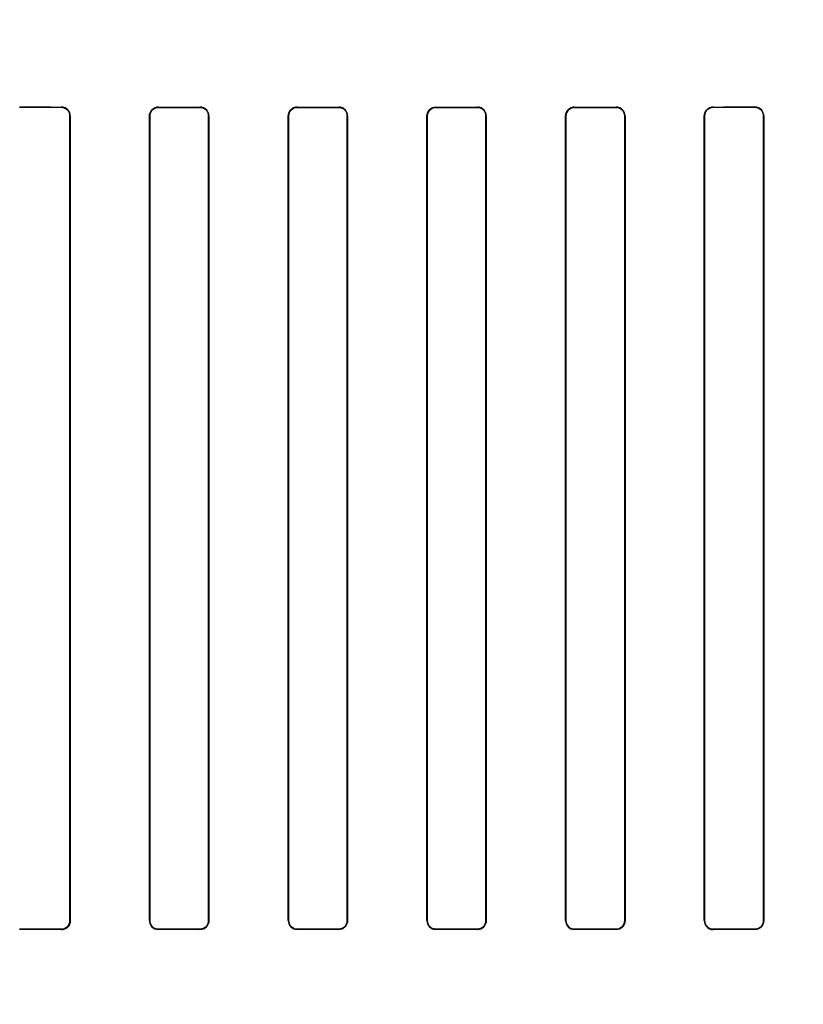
# Model space of a CAD drawing. Header units: millimetres. Extents: x 0 to 297, y 0 to 210.
# Tile 336 of 455: x 240.332 to 240.53, y 157.774 to 158.022. Entities that reach past the tile are written whole.
import ezdxf

# ---------------------------------------------------------------- set-up
doc = ezdxf.new("R2010")
doc.units = ezdxf.units.MM
doc.header["$LTSCALE"] = 16.335
doc.layers.get('0').update_dxf_attribs({"linetype": 'CONTINUOUS'})
for name, color, linetype in [('AXES_REF', 7, 'CONTINUOUS'), ('INTFCLR_1', 7, 'CONTINUOUS'), ('INTFCLR_72935', 7, 'CONTINUOUS')]:
    doc.layers.add(name, color=color, linetype=linetype)

msp = doc.modelspace()

# ---------------------------------------------------------------- linework, layer by layer
at = {"color": 7, "linetype": 'Continuous'}
for radius in [6.78708, 6.7865, 6.74304]:
    msp.add_circle((241.48891, 154.71148), radius, dxfattribs=at)
for radius, start, end in [(6.72, 278.277129, 261.722871), (6.874, 113.082594, 269.618979)]:
    msp.add_arc((241.48891, 154.71148), radius, start, end, dxfattribs=at)
at = {"layer": 'AXES_REF', "color": 9, "linetype": 'Continuous'}
msp.add_circle((241.48891, 154.71148), 4.15, dxfattribs=at)
at = {"layer": 'AXES_REF', "color": 7, "linetype": 'Continuous'}
msp.add_arc((241.48891, 154.71148), 6.874, 113.082685, 66.917315, dxfattribs=at)
at = {"layer": 'AXES_REF', "color": 9, "linetype": 'Continuous'}
msp.add_arc((241.48891, 154.71148), 6.19116, 94.411812, 85.588188, dxfattribs=at)
at = {"layer": 'INTFCLR_1', "color": 9, "linetype": 'Continuous'}
for p, q in [((240.34246, 158.00023), (240.34246, 158.00015)), ((240.36696, 158.00014), (240.36696, 158.00021)), ((240.37746, 158.0002), (240.37746, 158.00013)), ((240.40196, 158.00012), (240.40196, 158.0002)), ((240.41246, 158.00019), (240.41246, 158.00012)), ((240.43696, 158.00012), (240.43696, 158.00019)), ((240.44746, 158.0002), (240.44746, 158.00012)), ((240.47196, 158.00013), (240.47196, 158.0002)), ((240.48246, 158.00021), (240.48246, 158.00014)), ((240.50696, 158.00015), (240.50696, 158.00023)), ((240.51746, 158.00024), (240.51746, 158.00016)), ((240.34465, 157.99797), (240.34472, 157.99797)), ((240.36472, 157.99797), (240.3648, 157.99797)), ((240.37963, 157.99797), (240.3797, 157.99797)), ((240.39974, 157.99797), (240.39981, 157.99797)), ((240.41462, 157.99797), (240.41469, 157.99797)), ((240.43474, 157.99797), (240.43481, 157.99797)), ((240.44962, 157.99797), (240.44969, 157.99797)), ((240.46973, 157.99797), (240.4698, 157.99797)), ((240.48463, 157.99797), (240.48471, 157.99797)), ((240.50471, 157.99797), (240.50478, 157.99797)), ((240.51966, 157.99797), (240.51973, 157.99797)), ((240.34472, 157.79497), (240.34465, 157.79497)), ((240.3648, 157.79497), (240.36472, 157.79497)), ((240.3797, 157.79497), (240.37963, 157.79497)), ((240.39981, 157.79497), (240.39974, 157.79497)), ((240.41469, 157.79497), (240.41462, 157.79497)), ((240.43481, 157.79497), (240.43474, 157.79497)), ((240.44969, 157.79497), (240.44962, 157.79497)), ((240.4698, 157.79497), (240.46973, 157.79497)), ((240.48471, 157.79497), (240.48463, 157.79497)), ((240.50478, 157.79497), (240.50471, 157.79497)), ((240.51973, 157.79497), (240.51966, 157.79497)), ((240.34246, 157.79279), (240.34246, 157.79271)), ((240.36696, 157.79273), (240.36696, 157.7928)), ((240.37746, 157.79281), (240.37746, 157.79273)), ((240.40196, 157.79274), (240.40196, 157.79281)), ((240.41246, 157.79282), (240.41246, 157.79274)), ((240.43696, 157.79274), (240.43696, 157.79282)), ((240.44746, 157.79281), (240.44746, 157.79274)), ((240.47196, 157.79273), (240.47196, 157.79281)), ((240.48246, 157.7928), (240.48246, 157.79273)), ((240.50696, 157.79271), (240.50696, 157.79279)), ((240.51746, 157.79278), (240.51746, 157.7927))]:
    msp.add_line(p, q, dxfattribs=at)
at = {"layer": 'INTFCLR_1', "color": 6, "linetype": 'Continuous'}
for p, q in [((240.34465, 157.79497), (240.34465, 157.99797)), ((240.34472, 157.79497), (240.34472, 157.99797)), ((240.36472, 157.99797), (240.36472, 157.79497)), ((240.3648, 157.99797), (240.3648, 157.79497)), ((240.37963, 157.79497), (240.37963, 157.99797)), ((240.3797, 157.79497), (240.3797, 157.99797)), ((240.39974, 157.99797), (240.39974, 157.79497)), ((240.39981, 157.99797), (240.39981, 157.79497)), ((240.41462, 157.79497), (240.41462, 157.99797)), ((240.41469, 157.79497), (240.41469, 157.99797)), ((240.43474, 157.99797), (240.43474, 157.79497)), ((240.43481, 157.99797), (240.43481, 157.79497)), ((240.44962, 157.79497), (240.44962, 157.99797)), ((240.44969, 157.79497), (240.44969, 157.99797)), ((240.46973, 157.99797), (240.46973, 157.79497)), ((240.4698, 157.99797), (240.4698, 157.79497)), ((240.48463, 157.79497), (240.48463, 157.99797)), ((240.48471, 157.79497), (240.48471, 157.99797)), ((240.50471, 157.99797), (240.50471, 157.79497)), ((240.50478, 157.99797), (240.50478, 157.79497)), ((240.51966, 157.79497), (240.51966, 157.99797)), ((240.51973, 157.79497), (240.51973, 157.99797))]:
    msp.add_line(p, q, dxfattribs=at)
for centre, major_axis, start_param, end_param in [((240.42471, 158.00147), (0.36509, 0), -1.827661, -1.798036), ((240.42471, 158.00147), (0.38609, 0), -1.8134, -1.785477), ((240.42471, 158.00147), (0.36509, 0), -1.729645, -1.700582), ((240.42471, 158.00147), (0.38609, 0), -1.720938, -1.693486), ((240.42471, 158.00147), (0.36509, 0), -1.633151, -1.604356), ((240.42471, 158.00147), (0.38609, 0), -1.629755, -1.60253), ((240.42471, 158.00147), (0.36509, 0), -1.537236, -1.508442), ((240.42471, 158.00147), (0.38609, 0), -1.539062, -1.511838), ((240.42471, 158.00147), (0.36509, 0), -1.441011, -1.411947), ((240.42471, 158.00147), (0.38609, 0), -1.448107, -1.420655), ((240.42471, 158.00147), (0.36509, 0), -1.343557, -1.313932), ((240.42471, 158.00147), (0.38609, 0), -1.356116, -1.328192), ((240.42471, 157.79147), (0.38609, 0), 1.785477, 1.8134), ((240.42471, 157.79147), (0.36509, 0), 1.798036, 1.827661), ((240.42471, 157.79147), (0.38609, 0), 1.693486, 1.720938), ((240.42471, 157.79147), (0.36509, 0), 1.700582, 1.729645), ((240.42471, 157.79147), (0.38609, 0), 1.60253, 1.629755), ((240.42471, 157.79147), (0.36509, 0), 1.604356, 1.633151), ((240.42471, 157.79147), (0.38609, 0), 1.511838, 1.539062), ((240.42471, 157.79147), (0.36509, 0), 1.508442, 1.537236), ((240.42471, 157.79147), (0.38609, 0), 1.420655, 1.448107), ((240.42471, 157.79147), (0.36509, 0), 1.411947, 1.441011), ((240.42471, 157.79147), (0.38609, 0), 1.328192, 1.356116), ((240.42471, 157.79147), (0.36509, 0), 1.313932, 1.343557)]:
    msp.add_ellipse(centre, major_axis=major_axis, ratio=0.003491, start_param=start_param, end_param=end_param, dxfattribs=at)
for points, knots in [([(240.34472, 157.99797), (240.34472, 157.99854), (240.34424, 157.99974), (240.34304, 158.00023), (240.34246, 158.00023)], [0, 0, 0, 0, 0.496564, 1, 1, 1, 1]), ([(240.34465, 157.99797), (240.34465, 157.99847), (240.34424, 157.99962), (240.34308, 158.00015), (240.34246, 158.00015)], [0, 0, 0, 0, 0.450447, 1, 1, 1, 1]), ([(240.36472, 157.99797), (240.36472, 157.99849), (240.36514, 157.99967), (240.36634, 158.00021), (240.36696, 158.00021)], [0, 0, 0, 0, 0.453611, 1, 1, 1, 1]), ([(240.36696, 158.00014), (240.36641, 158.00014), (240.36526, 157.99967), (240.3648, 157.99852), (240.3648, 157.99797)], [0, 0, 0, 0, 0.502969, 1, 1, 1, 1]), ([(240.3797, 157.99797), (240.3797, 157.99854), (240.37922, 157.99973), (240.37804, 158.0002), (240.37746, 158.0002)], [0, 0, 0, 0, 0.499537, 1, 1, 1, 1]), ([(240.37963, 157.99797), (240.37963, 157.99847), (240.37922, 157.99961), (240.37806, 158.00013), (240.37746, 158.00013)], [0, 0, 0, 0, 0.455659, 1, 1, 1, 1]), ([(240.39974, 157.99797), (240.39974, 157.99849), (240.40016, 157.99967), (240.40135, 158.0002), (240.40196, 158.0002)], [0, 0, 0, 0, 0.459316, 1, 1, 1, 1]), ([(240.40196, 158.00012), (240.40141, 158.00012), (240.40027, 157.99966), (240.39981, 157.99852), (240.39981, 157.99797)], [0, 0, 0, 0, 0.501233, 1, 1, 1, 1]), ([(240.41469, 157.99797), (240.41469, 157.99854), (240.41421, 157.99972), (240.41303, 158.00019), (240.41246, 158.00019)], [0, 0, 0, 0, 0.500819, 1, 1, 1, 1]), ([(240.41462, 157.99797), (240.41462, 157.99847), (240.41422, 157.9996), (240.41306, 158.00012), (240.41246, 158.00012)], [0, 0, 0, 0, 0.453813, 1, 1, 1, 1]), ([(240.43474, 157.99797), (240.43474, 157.99848), (240.43515, 157.99966), (240.43634, 158.00019), (240.43696, 158.00019)], [0, 0, 0, 0, 0.453711, 1, 1, 1, 1]), ([(240.43696, 158.00012), (240.43641, 158.00012), (240.43527, 157.99966), (240.43481, 157.99852), (240.43481, 157.99797)], [0, 0, 0, 0, 0.500961, 1, 1, 1, 1]), ([(240.44969, 157.99797), (240.44969, 157.99854), (240.44922, 157.99972), (240.44803, 158.0002), (240.44746, 158.0002)], [0, 0, 0, 0, 0.50048, 1, 1, 1, 1]), ([(240.44962, 157.99797), (240.44962, 157.99847), (240.44921, 157.99961), (240.44806, 158.00012), (240.44746, 158.00012)], [0, 0, 0, 0, 0.459192, 1, 1, 1, 1]), ([(240.46973, 157.99797), (240.46973, 157.99849), (240.47015, 157.99967), (240.47134, 158.0002), (240.47196, 158.0002)], [0, 0, 0, 0, 0.455466, 1, 1, 1, 1]), ([(240.47196, 158.00013), (240.47141, 158.00013), (240.47026, 157.99967), (240.4698, 157.99852), (240.4698, 157.99797)], [0, 0, 0, 0, 0.502137, 1, 1, 1, 1]), ([(240.48471, 157.99797), (240.48471, 157.99854), (240.48423, 157.99973), (240.48304, 158.00021), (240.48246, 158.00021)], [0, 0, 0, 0, 0.498499, 1, 1, 1, 1]), ([(240.48463, 157.99797), (240.48463, 157.99847), (240.48423, 157.99961), (240.48307, 158.00014), (240.48246, 158.00014)], [0, 0, 0, 0, 0.453787, 1, 1, 1, 1]), ([(240.50471, 157.99797), (240.50471, 157.99849), (240.50512, 157.99968), (240.50633, 158.00023), (240.50696, 158.00023)], [0, 0, 0, 0, 0.449916, 1, 1, 1, 1]), ([(240.50696, 158.00015), (240.5064, 158.00015), (240.50524, 157.99968), (240.50478, 157.99852), (240.50478, 157.99797)], [0, 0, 0, 0, 0.504818, 1, 1, 1, 1]), ([(240.51973, 157.99797), (240.51973, 157.99848), (240.51933, 157.99967), (240.51811, 158.00024), (240.51746, 158.00024)], [0, 0, 0, 0, 0.442115, 1, 1, 1, 1]), ([(240.51966, 157.99797), (240.51966, 157.99847), (240.51926, 157.99963), (240.51808, 158.00016), (240.51746, 158.00016)], [0, 0, 0, 0, 0.449607, 1, 1, 1, 1]), ([(240.34246, 157.79279), (240.34303, 157.79279), (240.34419, 157.79326), (240.34465, 157.79442), (240.34465, 157.79497)], [0, 0, 0, 0, 0.504818, 1, 1, 1, 1]), ([(240.34472, 157.79497), (240.34472, 157.79445), (240.34431, 157.79326), (240.3431, 157.79271), (240.34246, 157.79271)], [0, 0, 0, 0, 0.449916, 1, 1, 1, 1]), ([(240.36472, 157.79497), (240.36472, 157.7944), (240.3652, 157.79321), (240.36639, 157.79273), (240.36696, 157.79273)], [0, 0, 0, 0, 0.498499, 1, 1, 1, 1]), ([(240.3648, 157.79497), (240.3648, 157.79447), (240.3652, 157.79332), (240.36636, 157.7928), (240.36696, 157.7928)], [0, 0, 0, 0, 0.453787, 1, 1, 1, 1]), ([(240.37746, 157.79281), (240.37802, 157.79281), (240.37917, 157.79327), (240.37963, 157.79442), (240.37963, 157.79497)], [0, 0, 0, 0, 0.502137, 1, 1, 1, 1]), ([(240.3797, 157.79497), (240.3797, 157.79445), (240.37928, 157.79327), (240.37809, 157.79273), (240.37746, 157.79273)], [0, 0, 0, 0, 0.455466, 1, 1, 1, 1]), ([(240.39974, 157.79497), (240.39974, 157.7944), (240.40021, 157.79321), (240.4014, 157.79274), (240.40196, 157.79274)], [0, 0, 0, 0, 0.50048, 1, 1, 1, 1]), ([(240.39981, 157.79497), (240.39981, 157.79446), (240.40022, 157.79333), (240.40137, 157.79281), (240.40196, 157.79281)], [0, 0, 0, 0, 0.459192, 1, 1, 1, 1]), ([(240.41246, 157.79282), (240.41302, 157.79282), (240.41416, 157.79328), (240.41462, 157.79442), (240.41462, 157.79497)], [0, 0, 0, 0, 0.500961, 1, 1, 1, 1]), ([(240.41469, 157.79497), (240.41469, 157.79445), (240.41428, 157.79328), (240.41308, 157.79274), (240.41246, 157.79274)], [0, 0, 0, 0, 0.453711, 1, 1, 1, 1]), ([(240.43474, 157.79497), (240.43474, 157.7944), (240.43521, 157.79322), (240.4364, 157.79274), (240.43696, 157.79274)], [0, 0, 0, 0, 0.500819, 1, 1, 1, 1]), ([(240.43481, 157.79497), (240.43481, 157.79447), (240.43521, 157.79334), (240.43637, 157.79282), (240.43696, 157.79282)], [0, 0, 0, 0, 0.453813, 1, 1, 1, 1]), ([(240.44746, 157.79281), (240.44802, 157.79281), (240.44916, 157.79327), (240.44962, 157.79442), (240.44962, 157.79497)], [0, 0, 0, 0, 0.501233, 1, 1, 1, 1]), ([(240.44969, 157.79497), (240.44969, 157.79445), (240.44927, 157.79327), (240.44808, 157.79274), (240.44746, 157.79274)], [0, 0, 0, 0, 0.459316, 1, 1, 1, 1]), ([(240.46973, 157.79497), (240.46973, 157.7944), (240.47021, 157.79321), (240.47139, 157.79273), (240.47196, 157.79273)], [0, 0, 0, 0, 0.499538, 1, 1, 1, 1]), ([(240.4698, 157.79497), (240.4698, 157.79447), (240.47021, 157.79333), (240.47136, 157.79281), (240.47196, 157.79281)], [0, 0, 0, 0, 0.455659, 1, 1, 1, 1]), ([(240.48246, 157.7928), (240.48302, 157.7928), (240.48417, 157.79327), (240.48463, 157.79442), (240.48463, 157.79497)], [0, 0, 0, 0, 0.502967, 1, 1, 1, 1]), ([(240.48471, 157.79497), (240.48471, 157.79445), (240.48429, 157.79327), (240.48309, 157.79273), (240.48246, 157.79273)], [0, 0, 0, 0, 0.453611, 1, 1, 1, 1]), ([(240.50471, 157.79497), (240.50471, 157.7944), (240.50518, 157.7932), (240.50638, 157.79271), (240.50696, 157.79271)], [0, 0, 0, 0, 0.496564, 1, 1, 1, 1]), ([(240.50478, 157.79497), (240.50478, 157.79447), (240.50519, 157.79332), (240.50635, 157.79279), (240.50696, 157.79279)], [0, 0, 0, 0, 0.450447, 1, 1, 1, 1]), ([(240.51746, 157.79278), (240.51803, 157.79278), (240.5192, 157.79325), (240.51966, 157.79442), (240.51966, 157.79497)], [0, 0, 0, 0, 0.506252, 1, 1, 1, 1]), ([(240.51973, 157.79497), (240.51973, 157.79445), (240.51932, 157.79325), (240.5181, 157.7927), (240.51746, 157.7927)], [0, 0, 0, 0, 0.448932, 1, 1, 1, 1])]:
    msp.add_open_spline(points, degree=3, knots=knots, dxfattribs=at)
at = {"layer": 'INTFCLR_72935', "color": 9, "linetype": 'Continuous'}
for p, q in [((240.34246, 158.00015), (240.34246, 158.00023)), ((240.36696, 158.00021), (240.36696, 158.00014)), ((240.37746, 158.00013), (240.37746, 158.0002)), ((240.40196, 158.0002), (240.40196, 158.00012)), ((240.41246, 158.00012), (240.41246, 158.00019)), ((240.43696, 158.00019), (240.43696, 158.00012)), ((240.44746, 158.00012), (240.44746, 158.0002)), ((240.47196, 158.0002), (240.47196, 158.00013)), ((240.48246, 158.00014), (240.48246, 158.00021)), ((240.50696, 158.00023), (240.50696, 158.00015)), ((240.51746, 158.00016), (240.51746, 158.00024)), ((240.34472, 157.99797), (240.34465, 157.99797)), ((240.3648, 157.99797), (240.36472, 157.99797)), ((240.3797, 157.99797), (240.37963, 157.99797)), ((240.39981, 157.99797), (240.39974, 157.99797)), ((240.41469, 157.99797), (240.41462, 157.99797)), ((240.43481, 157.99797), (240.43474, 157.99797)), ((240.44969, 157.99797), (240.44962, 157.99797)), ((240.4698, 157.99797), (240.46973, 157.99797)), ((240.48471, 157.99797), (240.48463, 157.99797)), ((240.50478, 157.99797), (240.50471, 157.99797)), ((240.51973, 157.99797), (240.51966, 157.99797)), ((240.34465, 157.79497), (240.34472, 157.79497)), ((240.36472, 157.79497), (240.3648, 157.79497)), ((240.37963, 157.79497), (240.3797, 157.79497)), ((240.39974, 157.79497), (240.39981, 157.79497)), ((240.41462, 157.79497), (240.41469, 157.79497)), ((240.43474, 157.79497), (240.43481, 157.79497)), ((240.44962, 157.79497), (240.44969, 157.79497)), ((240.46973, 157.79497), (240.4698, 157.79497)), ((240.48463, 157.79497), (240.48471, 157.79497)), ((240.50471, 157.79497), (240.50478, 157.79497)), ((240.51966, 157.79497), (240.51973, 157.79497)), ((240.34246, 157.79271), (240.34246, 157.79279)), ((240.36696, 157.7928), (240.36696, 157.79273)), ((240.37746, 157.79273), (240.37746, 157.79281)), ((240.40196, 157.79281), (240.40196, 157.79274)), ((240.41246, 157.79274), (240.41246, 157.79282)), ((240.43696, 157.79282), (240.43696, 157.79274)), ((240.44746, 157.79274), (240.44746, 157.79281)), ((240.47196, 157.79281), (240.47196, 157.79273)), ((240.48246, 157.79273), (240.48246, 157.7928)), ((240.50696, 157.79279), (240.50696, 157.79271)), ((240.51746, 157.7927), (240.51746, 157.79278))]:
    msp.add_line(p, q, dxfattribs=at)
at = {"layer": 'INTFCLR_72935', "color": 6, "linetype": 'Continuous'}
for p, q in [((240.34465, 157.99797), (240.34465, 157.79497)), ((240.34472, 157.99797), (240.34472, 157.79497)), ((240.36472, 157.79497), (240.36472, 157.99797)), ((240.3648, 157.79497), (240.3648, 157.99797)), ((240.37963, 157.99797), (240.37963, 157.79497)), ((240.3797, 157.99797), (240.3797, 157.79497)), ((240.39974, 157.79497), (240.39974, 157.99797)), ((240.39981, 157.79497), (240.39981, 157.99797)), ((240.41462, 157.99797), (240.41462, 157.79497)), ((240.41469, 157.99797), (240.41469, 157.79497)), ((240.43474, 157.79497), (240.43474, 157.99797)), ((240.43481, 157.79497), (240.43481, 157.99797)), ((240.44962, 157.99797), (240.44962, 157.79497)), ((240.44969, 157.99797), (240.44969, 157.79497)), ((240.46973, 157.79497), (240.46973, 157.99797)), ((240.4698, 157.79497), (240.4698, 157.99797)), ((240.48463, 157.99797), (240.48463, 157.79497)), ((240.48471, 157.99797), (240.48471, 157.79497)), ((240.50471, 157.79497), (240.50471, 157.99797)), ((240.50478, 157.79497), (240.50478, 157.99797)), ((240.51966, 157.99797), (240.51966, 157.79497)), ((240.51973, 157.99797), (240.51973, 157.79497))]:
    msp.add_line(p, q, dxfattribs=at)
for centre, major_axis, start_param, end_param in [((240.42471, 158.00147), (0.36509, 0), -1.827661, -1.798036), ((240.42471, 158.00147), (0.38609, 0), -1.8134, -1.785477), ((240.42471, 158.00147), (0.36509, 0), -1.729645, -1.700582), ((240.42471, 158.00147), (0.38609, 0), -1.720938, -1.693486), ((240.42471, 158.00147), (0.36509, 0), -1.633151, -1.604356), ((240.42471, 158.00147), (0.38609, 0), -1.629755, -1.60253), ((240.42471, 158.00147), (0.36509, 0), -1.537236, -1.508442), ((240.42471, 158.00147), (0.38609, 0), -1.539062, -1.511838), ((240.42471, 158.00147), (0.36509, 0), -1.441011, -1.411947), ((240.42471, 158.00147), (0.38609, 0), -1.448107, -1.420655), ((240.42471, 158.00147), (0.36509, 0), -1.343557, -1.313932), ((240.42471, 158.00147), (0.38609, 0), -1.356116, -1.328192), ((240.42471, 157.79147), (0.38609, 0), 1.785477, 1.8134), ((240.42471, 157.79147), (0.36509, 0), 1.798036, 1.827661), ((240.42471, 157.79147), (0.38609, 0), 1.693486, 1.720938), ((240.42471, 157.79147), (0.36509, 0), 1.700582, 1.729645), ((240.42471, 157.79147), (0.38609, 0), 1.60253, 1.629755), ((240.42471, 157.79147), (0.36509, 0), 1.604356, 1.633151), ((240.42471, 157.79147), (0.38609, 0), 1.511838, 1.539062), ((240.42471, 157.79147), (0.36509, 0), 1.508442, 1.537236), ((240.42471, 157.79147), (0.38609, 0), 1.420655, 1.448107), ((240.42471, 157.79147), (0.36509, 0), 1.411947, 1.441011), ((240.42471, 157.79147), (0.38609, 0), 1.328192, 1.356116), ((240.42471, 157.79147), (0.36509, 0), 1.313932, 1.343557)]:
    msp.add_ellipse(centre, major_axis=major_axis, ratio=0.003491, start_param=start_param, end_param=end_param, dxfattribs=at)
for points, knots in [([(240.34472, 157.99797), (240.34472, 157.99849), (240.34431, 157.99968), (240.3431, 158.00023), (240.34246, 158.00023)], [0, 0, 0, 0, 0.449916, 1, 1, 1, 1]), ([(240.34246, 158.00015), (240.34303, 158.00015), (240.34419, 157.99967), (240.34465, 157.99852), (240.34465, 157.99797)], [0, 0, 0, 0, 0.508383, 1, 1, 1, 1]), ([(240.36696, 158.00021), (240.36638, 158.00021), (240.36519, 157.99972), (240.36472, 157.99853), (240.36472, 157.99797)], [0, 0, 0, 0, 0.509348, 1, 1, 1, 1]), ([(240.3648, 157.99797), (240.3648, 157.99847), (240.3652, 157.99961), (240.36636, 158.00014), (240.36696, 158.00014)], [0, 0, 0, 0, 0.453787, 1, 1, 1, 1]), ([(240.3797, 157.99797), (240.3797, 157.99849), (240.37928, 157.99967), (240.37809, 158.0002), (240.37746, 158.0002)], [0, 0, 0, 0, 0.455466, 1, 1, 1, 1]), ([(240.37746, 158.00013), (240.37803, 158.00013), (240.37918, 157.99966), (240.37963, 157.99851), (240.37963, 157.99797)], [0, 0, 0, 0, 0.510179, 1, 1, 1, 1]), ([(240.40196, 158.0002), (240.40138, 158.0002), (240.4002, 157.99971), (240.39974, 157.99852), (240.39974, 157.99797)], [0, 0, 0, 0, 0.511746, 1, 1, 1, 1]), ([(240.39981, 157.99797), (240.39981, 157.99847), (240.40022, 157.99961), (240.40137, 158.00012), (240.40196, 158.00012)], [0, 0, 0, 0, 0.459192, 1, 1, 1, 1]), ([(240.41469, 157.99797), (240.41469, 157.99848), (240.41428, 157.99966), (240.41308, 158.00019), (240.41246, 158.00019)], [0, 0, 0, 0, 0.453711, 1, 1, 1, 1]), ([(240.41246, 158.00012), (240.41302, 158.00012), (240.41417, 157.99965), (240.41462, 157.99851), (240.41462, 157.99797)], [0, 0, 0, 0, 0.506381, 1, 1, 1, 1]), ([(240.43696, 158.00019), (240.43639, 158.00019), (240.43521, 157.99971), (240.43474, 157.99853), (240.43474, 157.99797)], [0, 0, 0, 0, 0.506297, 1, 1, 1, 1]), ([(240.43481, 157.99797), (240.43481, 157.99847), (240.43521, 157.9996), (240.43637, 158.00012), (240.43696, 158.00012)], [0, 0, 0, 0, 0.453813, 1, 1, 1, 1]), ([(240.44969, 157.99797), (240.44969, 157.99849), (240.44927, 157.99967), (240.44808, 158.0002), (240.44746, 158.0002)], [0, 0, 0, 0, 0.459316, 1, 1, 1, 1]), ([(240.44746, 158.00012), (240.44803, 158.00012), (240.44917, 157.99965), (240.44962, 157.99851), (240.44962, 157.99797)], [0, 0, 0, 0, 0.511587, 1, 1, 1, 1]), ([(240.47196, 158.0002), (240.47138, 158.0002), (240.47019, 157.99971), (240.46973, 157.99853), (240.46973, 157.99797)], [0, 0, 0, 0, 0.510275, 1, 1, 1, 1]), ([(240.4698, 157.99797), (240.4698, 157.99847), (240.47021, 157.99961), (240.47136, 158.00013), (240.47196, 158.00013)], [0, 0, 0, 0, 0.455659, 1, 1, 1, 1]), ([(240.48471, 157.99797), (240.48471, 157.99849), (240.48429, 157.99967), (240.48309, 158.00021), (240.48246, 158.00021)], [0, 0, 0, 0, 0.453611, 1, 1, 1, 1]), ([(240.48246, 158.00014), (240.48303, 158.00014), (240.48418, 157.99966), (240.48463, 157.99851), (240.48463, 157.99797)], [0, 0, 0, 0, 0.509046, 1, 1, 1, 1]), ([(240.50696, 158.00023), (240.50638, 158.00023), (240.50518, 157.99973), (240.50471, 157.99853), (240.50471, 157.99797)], [0, 0, 0, 0, 0.508852, 1, 1, 1, 1]), ([(240.50478, 157.99797), (240.50478, 157.99847), (240.50519, 157.99962), (240.50635, 158.00015), (240.50696, 158.00015)], [0, 0, 0, 0, 0.450447, 1, 1, 1, 1]), ([(240.51973, 157.99797), (240.51973, 157.99849), (240.51932, 157.99968), (240.5181, 158.00024), (240.51746, 158.00024)], [0, 0, 0, 0, 0.448932, 1, 1, 1, 1]), ([(240.51746, 158.00016), (240.51804, 158.00016), (240.51921, 157.99968), (240.51966, 157.99851), (240.51966, 157.99797)], [0, 0, 0, 0, 0.512262, 1, 1, 1, 1]), ([(240.34465, 157.79497), (240.34465, 157.79447), (240.34424, 157.79332), (240.34308, 157.79279), (240.34246, 157.79279)], [0, 0, 0, 0, 0.450447, 1, 1, 1, 1]), ([(240.34246, 157.79271), (240.34305, 157.79271), (240.34425, 157.7932), (240.34472, 157.7944), (240.34472, 157.79497)], [0, 0, 0, 0, 0.508852, 1, 1, 1, 1]), ([(240.36472, 157.79497), (240.36472, 157.79445), (240.36514, 157.79327), (240.36634, 157.79273), (240.36696, 157.79273)], [0, 0, 0, 0, 0.453611, 1, 1, 1, 1]), ([(240.36696, 157.7928), (240.3664, 157.7928), (240.36525, 157.79327), (240.3648, 157.79443), (240.3648, 157.79497)], [0, 0, 0, 0, 0.509046, 1, 1, 1, 1]), ([(240.37963, 157.79497), (240.37963, 157.79447), (240.37922, 157.79333), (240.37806, 157.79281), (240.37746, 157.79281)], [0, 0, 0, 0, 0.455659, 1, 1, 1, 1]), ([(240.37746, 157.79273), (240.37805, 157.79273), (240.37924, 157.79322), (240.3797, 157.79441), (240.3797, 157.79497)], [0, 0, 0, 0, 0.510275, 1, 1, 1, 1]), ([(240.39974, 157.79497), (240.39974, 157.79445), (240.40016, 157.79327), (240.40135, 157.79274), (240.40196, 157.79274)], [0, 0, 0, 0, 0.459316, 1, 1, 1, 1]), ([(240.40196, 157.79281), (240.4014, 157.79281), (240.40025, 157.79329), (240.39981, 157.79443), (240.39981, 157.79497)], [0, 0, 0, 0, 0.511587, 1, 1, 1, 1]), ([(240.41462, 157.79497), (240.41462, 157.79447), (240.41422, 157.79334), (240.41306, 157.79282), (240.41246, 157.79282)], [0, 0, 0, 0, 0.453813, 1, 1, 1, 1]), ([(240.41246, 157.79274), (240.41304, 157.79274), (240.41422, 157.79323), (240.41469, 157.79441), (240.41469, 157.79497)], [0, 0, 0, 0, 0.506297, 1, 1, 1, 1]), ([(240.43474, 157.79497), (240.43474, 157.79445), (240.43515, 157.79328), (240.43634, 157.79274), (240.43696, 157.79274)], [0, 0, 0, 0, 0.453711, 1, 1, 1, 1]), ([(240.43696, 157.79282), (240.43641, 157.79282), (240.43526, 157.79328), (240.43481, 157.79443), (240.43481, 157.79497)], [0, 0, 0, 0, 0.506381, 1, 1, 1, 1]), ([(240.44962, 157.79497), (240.44962, 157.79446), (240.44921, 157.79333), (240.44806, 157.79281), (240.44746, 157.79281)], [0, 0, 0, 0, 0.459192, 1, 1, 1, 1]), ([(240.44746, 157.79274), (240.44805, 157.79274), (240.44923, 157.79323), (240.44969, 157.79441), (240.44969, 157.79497)], [0, 0, 0, 0, 0.511746, 1, 1, 1, 1]), ([(240.46973, 157.79497), (240.46973, 157.79445), (240.47015, 157.79327), (240.47134, 157.79273), (240.47196, 157.79273)], [0, 0, 0, 0, 0.455466, 1, 1, 1, 1]), ([(240.47196, 157.79281), (240.4714, 157.79281), (240.47025, 157.79328), (240.4698, 157.79443), (240.4698, 157.79497)], [0, 0, 0, 0, 0.510179, 1, 1, 1, 1]), ([(240.48463, 157.79497), (240.48463, 157.79447), (240.48423, 157.79332), (240.48307, 157.7928), (240.48246, 157.7928)], [0, 0, 0, 0, 0.453787, 1, 1, 1, 1]), ([(240.48246, 157.79273), (240.48305, 157.79273), (240.48424, 157.79322), (240.48471, 157.79441), (240.48471, 157.79497)], [0, 0, 0, 0, 0.509348, 1, 1, 1, 1]), ([(240.50471, 157.79497), (240.50471, 157.79445), (240.50512, 157.79326), (240.50633, 157.79271), (240.50696, 157.79271)], [0, 0, 0, 0, 0.449916, 1, 1, 1, 1]), ([(240.50696, 157.79279), (240.5064, 157.79279), (240.50524, 157.79326), (240.50478, 157.79442), (240.50478, 157.79497)], [0, 0, 0, 0, 0.508383, 1, 1, 1, 1]), ([(240.51973, 157.79497), (240.51973, 157.79446), (240.51933, 157.79326), (240.51811, 157.7927), (240.51746, 157.7927)], [0, 0, 0, 0, 0.442115, 1, 1, 1, 1]), ([(240.51966, 157.79497), (240.51966, 157.79447), (240.51926, 157.79331), (240.51808, 157.79278), (240.51746, 157.79278)], [0, 0, 0, 0, 0.449607, 1, 1, 1, 1])]:
    msp.add_open_spline(points, degree=3, knots=knots, dxfattribs=at)

doc.saveas('drawing.dxf')
